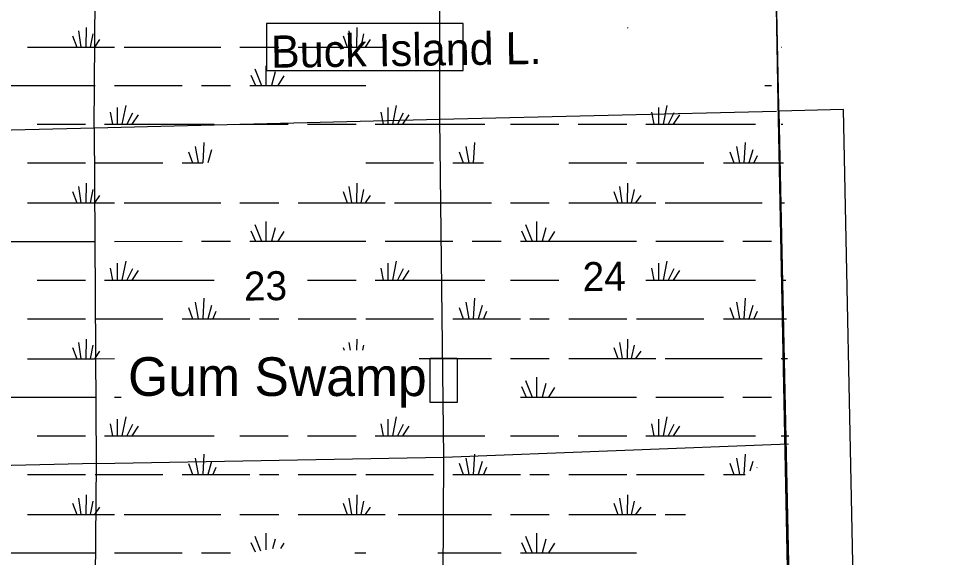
# Model space of a CAD drawing. Extents: x 2480962 to 2688785, y 277103 to 599240.
# Drawn here: x 2600353 to 2614683, y 507228 to 515601 of the extents above; entities that cross this region are included whole.
import ezdxf

# ---------------------------------------------------------------- set-up
doc = ezdxf.new("R2010")
doc.units = 0
for name, color, linetype in [('County Boundary', 7, 'Continuous'), ('Level 31', 7, 'Continuous'), ('Level 42', 7, 'Continuous'), ('National Forest', 7, 'Continuous'), ('Section Lines', 7, 'Continuous'), ('Section Numbers', 7, 'Continuous'), ('Swamps', 7, 'Continuous'), ('Swamps Text', 7, 'Continuous')]:
    doc.layers.add(name, color=color, linetype=linetype)

msp = doc.modelspace()

# ---------------------------------------------------------------- linework, layer by layer
at = {"layer": 'County Boundary'}
msp.add_lwpolyline([(2611811.987, 530481.053), (2612046.578, 519611.775), (2612144.158, 514296.831), (2612351.505, 503697.418), (2612449.083, 498358.094), (2612558.858, 492427.542)], dxfattribs=at)
at = {"layer": 'Level 31'}
for points in [[(2607258.156, 515520.444), (2604203.386, 515520.444), (2604203.386, 514794.537), (2607258.156, 514794.537)], [(2606742.663, 510322.767), (2607162.694, 510322.767), (2607162.694, 509635.142), (2606742.663, 509635.142)]]:
    msp.add_lwpolyline(points, close=True, dxfattribs=at)
at = {"layer": 'National Forest'}
for p, q in [((2613159.402, 514187.386), (2612159.694, 514162.986)), ((2614683.2, 441736.443), (2613159.402, 514187.386)), ((2612159.694, 514162.986), (2613648.757, 443363.597))]:
    msp.add_line(p, q, dxfattribs=at)
msp.add_lwpolyline([(2604779.768, 441439.448), (2613664.704, 442605.346), (2611816.459, 530482.51)], dxfattribs=at)
at = {"layer": 'Section Lines'}
for p, q in [((2606892.35, 514034.424), (2606894.523, 519448.885)), ((2601529.251, 513903.525), (2601560.74, 519271.35)), ((2606894.286, 514034.471), (2612121.878, 514162.063)), ((2596208.279, 513773.654), (2601531.032, 513903.568)), ((2601531.032, 513903.568), (2606892.35, 514034.424)), ((2601566.567, 508688.127), (2601531.032, 513903.568)), ((2606954.272, 508786.832), (2606894.286, 514034.471)), ((2606954.272, 508786.832), (2612309.307, 508992.293)), ((2601566.567, 508688.127), (2606954.272, 508786.832)), ((2606934.121, 503546.036), (2606954.272, 508786.832)), ((2601566.567, 508688.127), (2596210.861, 508570.336)), ((2601507.17, 503313.232), (2601566.754, 508705.067))]:
    msp.add_line(p, q, dxfattribs=at)
at = {"layer": 'Swamps'}
for points in [[(2601193.643, 515330.827), (2601256.645, 515156.393)], [(2601282.642, 515408.768), (2601319.895, 515156.395)], [(2601405.142, 515460.709), (2601397.895, 515156.397)], [(2601509.143, 515364.243), (2601464.645, 515156.4)], [(2605394.902, 515330.901), (2605458.154, 515156.465)], [(2605484.152, 515408.841), (2605521.154, 515156.467)], [(2605606.651, 515460.782), (2605599.155, 515156.47)], [(2605710.403, 515364.286), (2605665.905, 515156.472)], [(2609807.911, 515460.855), (2609807.598, 515448.176)], [(2601613.144, 515271.435), (2601531.395, 515156.402)], [(2605814.404, 515271.508), (2605732.655, 515156.474)], [(2600492.143, 515156.368), (2601256.645, 515156.393)], [(2601256.645, 515156.393), (2601319.895, 515156.395)], [(2601319.895, 515156.395), (2601397.895, 515156.397)], [(2601397.895, 515156.397), (2601464.645, 515156.4)], [(2601464.645, 515156.4), (2601531.395, 515156.402)], [(2601531.395, 515156.402), (2601843.146, 515156.38)], [(2601991.646, 515156.385), (2603494.65, 515156.433)], [(2603791.65, 515156.443), (2604392.902, 515156.431)], [(2604693.653, 515156.441), (2605458.154, 515156.465)], [(2605458.154, 515156.465), (2605521.154, 515156.467)], [(2605521.154, 515156.467), (2605599.155, 515156.47)], [(2605599.155, 515156.47), (2605665.905, 515156.472)], [(2605665.905, 515156.472), (2605732.655, 515156.474)], [(2605732.655, 515156.474), (2606040.872, 515156.454)], [(2612194.419, 515156.557), (2612198.169, 515156.557)], [(2604021.905, 514818.701), (2604125.658, 514558.893)], [(2604192.405, 514866.956), (2604192.408, 514558.895)], [(2604337.156, 514770.461), (2604281.658, 514558.898)], [(2603962.406, 514722.199), (2604032.908, 514558.89)], [(2604470.907, 514711.059), (2604381.908, 514558.901)], [(2600180.399, 514558.828), (2601542.652, 514558.841)], [(2601843.153, 514558.85), (2602893.405, 514558.884)], [(2603194.156, 514558.894), (2603643.157, 514558.877)], [(2603943.907, 514558.887), (2604032.908, 514558.89)], [(2604032.908, 514558.89), (2604125.658, 514558.893)], [(2604125.658, 514558.893), (2604192.408, 514558.895)], [(2604192.408, 514558.895), (2604281.658, 514558.898)], [(2604281.658, 514558.898), (2604381.908, 514558.901)], [(2604381.908, 514558.901), (2605743.911, 514558.913)], [(2611938.506, 514559.017), (2612045.926, 514559.021)], [(2601883.906, 514217.416), (2601883.909, 513957.604)], [(2602017.656, 514250.826), (2601958.159, 513957.606)], [(2606085.416, 514217.487), (2606085.419, 513957.675)], [(2606218.916, 514250.897), (2606159.669, 513957.678)], [(2610286.675, 514217.559), (2610286.678, 513957.746)], [(2610420.175, 514250.938), (2610360.928, 513957.748)], [(2601776.407, 514143.194), (2601813.409, 513957.601)], [(2602125.158, 514132.049), (2602036.16, 513957.608)], [(2602210.658, 514106.082), (2602114.16, 513957.611)], [(2605977.666, 514143.233), (2606014.918, 513957.673)], [(2606326.667, 514132.12), (2606237.419, 513957.68)], [(2606411.918, 514106.153), (2606315.419, 513957.683)], [(2610178.926, 514143.305), (2610216.178, 513957.743)], [(2610527.927, 514132.191), (2610438.928, 513957.751)], [(2610613.177, 514106.194), (2610516.679, 513957.753)], [(2600640.656, 513957.595), (2601394.158, 513957.619)], [(2601690.909, 513957.597), (2601813.409, 513957.601)], [(2601813.409, 513957.601), (2601883.909, 513957.604)], [(2601883.909, 513957.604), (2601958.159, 513957.606)], [(2601958.159, 513957.606), (2602036.16, 513957.608)], [(2602036.16, 513957.608), (2602114.16, 513957.611)], [(2602114.16, 513957.611), (2603390.913, 513957.651)], [(2603791.664, 513957.633), (2604541.415, 513957.657)], [(2604841.916, 513957.667), (2605595.418, 513957.66)], [(2605892.418, 513957.669), (2606014.918, 513957.673)], [(2606014.918, 513957.673), (2606085.419, 513957.675)], [(2606085.419, 513957.675), (2606159.669, 513957.678)], [(2606159.669, 513957.678), (2606237.419, 513957.68)], [(2606237.419, 513957.68), (2606315.419, 513957.683)], [(2606315.419, 513957.683), (2607592.172, 513957.691)], [(2607992.923, 513957.704), (2608742.675, 513957.728)], [(2609043.425, 513957.737), (2609796.677, 513957.73)], [(2610093.678, 513957.74), (2610216.178, 513957.743)], [(2610216.178, 513957.743), (2610286.678, 513957.746)], [(2610286.678, 513957.746), (2610360.928, 513957.748)], [(2610360.928, 513957.748), (2610438.928, 513957.751)], [(2610438.928, 513957.751), (2610516.679, 513957.753)], [(2610516.679, 513957.753), (2611793.431, 513957.763)], [(2612194.432, 513957.775), (2612220.432, 513957.776)], [(2603097.666, 513612.456), (2603142.169, 513356.395)], [(2603231.165, 513675.553), (2603212.669, 513356.397)], [(2607298.925, 513612.526), (2607343.428, 513356.434)], [(2607432.675, 513675.624), (2607413.928, 513356.436)], [(2611500.434, 513612.597), (2611544.937, 513356.505)], [(2611633.934, 513675.694), (2611615.437, 513356.507)], [(2602993.666, 513530.828), (2603056.918, 513356.392)], [(2603349.917, 513560.526), (2603290.669, 513356.4)], [(2607195.176, 513530.898), (2607258.178, 513356.463)], [(2611396.435, 513530.937), (2611459.437, 513356.502)], [(2611752.686, 513560.636), (2611693.188, 513356.509)], [(2611819.437, 513467.857), (2611771.188, 513356.512)], [(2600492.163, 513356.342), (2601394.165, 513356.371)], [(2601542.415, 513356.344), (2602592.917, 513356.378)], [(2602893.418, 513356.387), (2603056.918, 513356.392)], [(2603056.918, 513356.392), (2603142.169, 513356.395)], [(2603142.169, 513356.395), (2603212.669, 513356.397)], [(2605743.924, 513356.415), (2606794.177, 513356.449)], [(2607094.927, 513356.458), (2607258.178, 513356.463)], [(2607258.178, 513356.463), (2607343.428, 513356.434)], [(2607343.428, 513356.434), (2607413.928, 513356.436)], [(2607413.928, 513356.436), (2607491.928, 513356.439)], [(2607491.928, 513356.439), (2607569.928, 513356.441)], [(2608894.931, 513356.483), (2609796.683, 513356.48)], [(2609945.184, 513356.485), (2610995.436, 513356.518)], [(2611296.187, 513356.497), (2611459.437, 513356.502)], [(2611459.437, 513356.502), (2611544.937, 513356.505)], [(2611544.937, 513356.505), (2611615.437, 513356.507)], [(2611615.437, 513356.507), (2611693.188, 513356.509)], [(2611693.188, 513356.509), (2611771.188, 513356.512)], [(2611771.188, 513356.512), (2612231.439, 513356.526)], [(2601405.168, 513040.872), (2601397.671, 512736.561)], [(2605606.428, 513040.942), (2605599.181, 512736.63)], [(2609807.937, 513041.012), (2609800.44, 512736.669)], [(2601193.669, 512910.991), (2601256.671, 512736.556)], [(2601282.668, 512988.931), (2601319.921, 512736.558)], [(2601509.169, 512944.408), (2601464.672, 512736.563)], [(2605394.928, 512911.061), (2605458.18, 512736.625)], [(2605484.178, 512989.001), (2605521.181, 512736.627)], [(2605710.429, 512944.446), (2605665.931, 512736.632)], [(2609596.438, 512911.13), (2609659.44, 512736.664)], [(2609685.437, 512989.071), (2609722.44, 512736.666)], [(2609911.688, 512944.515), (2609867.19, 512736.671)], [(2601613.171, 512851.598), (2601531.422, 512736.565)], [(2605814.43, 512851.668), (2605732.681, 512736.634)], [(2610015.689, 512851.737), (2609934.19, 512736.673)], [(2600492.169, 512736.532), (2601256.671, 512736.556)], [(2601256.671, 512736.556), (2601319.921, 512736.558)], [(2601319.921, 512736.558), (2601397.671, 512736.561)], [(2601397.671, 512736.561), (2601464.672, 512736.563)], [(2601464.672, 512736.563), (2601531.422, 512736.565)], [(2601531.422, 512736.565), (2601843.172, 512736.575)], [(2601991.673, 512736.548), (2603494.676, 512736.596)], [(2603791.677, 512736.605), (2604392.928, 512736.592)], [(2604693.429, 512736.601), (2605458.18, 512736.625)], [(2605458.18, 512736.625), (2605521.181, 512736.627)], [(2605521.181, 512736.627), (2605599.181, 512736.63)], [(2605599.181, 512736.63), (2605665.931, 512736.632)], [(2605665.931, 512736.632), (2605732.681, 512736.634)], [(2605732.681, 512736.634), (2606044.432, 512736.613)], [(2606192.932, 512736.617), (2607696.185, 512736.665)], [(2607992.936, 512736.643), (2608594.187, 512736.662)], [(2608894.938, 512736.671), (2609659.44, 512736.664)], [(2609659.44, 512736.664), (2609722.44, 512736.666)], [(2609722.44, 512736.666), (2609800.44, 512736.669)], [(2609800.44, 512736.669), (2609867.19, 512736.671)], [(2609867.19, 512736.671), (2609934.19, 512736.673)], [(2609934.19, 512736.673), (2610245.941, 512736.683)], [(2610394.191, 512736.687), (2611897.445, 512736.702)], [(2612194.445, 512736.712), (2612242.696, 512736.713)], [(2604021.681, 512398.863), (2604125.684, 512139.054)], [(2604192.431, 512447.118), (2604192.434, 512139.056)], [(2604337.182, 512350.623), (2604281.684, 512139.059)], [(2608223.19, 512398.931), (2608326.943, 512139.123)], [(2608393.94, 512447.156), (2608393.943, 512139.125)], [(2608538.692, 512350.66), (2608482.944, 512139.128)], [(2603962.432, 512302.361), (2604032.934, 512139.051)], [(2604470.933, 512291.22), (2604381.685, 512139.062)], [(2608163.691, 512302.43), (2608234.193, 512139.12)], [(2608672.192, 512291.29), (2608583.194, 512139.131)], [(2600180.425, 512138.993), (2601542.428, 512139.004)], [(2601843.179, 512139.013), (2602893.431, 512139.046)], [(2603194.182, 512139.056), (2603643.183, 512139.039)], [(2603943.934, 512139.048), (2604032.934, 512139.051)], [(2604032.934, 512139.051), (2604125.684, 512139.054)], [(2604125.684, 512139.054), (2604192.434, 512139.056)], [(2604192.434, 512139.056), (2604281.684, 512139.059)], [(2604281.684, 512139.059), (2604381.685, 512139.062)], [(2604381.685, 512139.062), (2605743.938, 512139.073)], [(2606044.438, 512139.083), (2607094.941, 512139.115)], [(2607395.441, 512139.094), (2607844.442, 512139.108)], [(2608145.193, 512139.117), (2608234.193, 512139.12)], [(2608234.193, 512139.12), (2608326.943, 512139.123)], [(2608326.943, 512139.123), (2608393.943, 512139.125)], [(2608393.943, 512139.125), (2608482.944, 512139.128)], [(2608482.944, 512139.128), (2608583.194, 512139.131)], [(2608583.194, 512139.131), (2609945.197, 512139.141)], [(2610245.948, 512139.151), (2611296.2, 512139.152)], [(2611596.701, 512139.162), (2612045.952, 512139.176)], [(2601883.933, 511797.579), (2601883.936, 511537.766)], [(2602017.683, 511830.989), (2601958.186, 511537.769)], [(2606085.442, 511797.646), (2606085.195, 511537.835)], [(2606218.942, 511831.058), (2606159.445, 511537.837)], [(2610286.701, 511797.715), (2610286.704, 511537.902)], [(2610420.201, 511831.094), (2610360.954, 511537.904)], [(2601776.433, 511723.357), (2601813.435, 511537.764)], [(2602125.184, 511712.211), (2602036.186, 511537.771)], [(2602210.685, 511686.245), (2602114.186, 511537.774)], [(2605977.693, 511723.393), (2606014.695, 511537.833)], [(2606326.444, 511712.279), (2606237.445, 511537.84)], [(2606411.944, 511686.314), (2606315.445, 511537.842)], [(2610178.952, 511723.462), (2610216.204, 511537.9)], [(2610527.953, 511712.348), (2610438.954, 511537.907)], [(2610613.203, 511686.35), (2610516.705, 511537.909)], [(2600640.683, 511537.76), (2601394.185, 511537.783)], [(2601690.935, 511537.76), (2601813.435, 511537.764)], [(2601813.435, 511537.764), (2601883.936, 511537.766)], [(2601883.936, 511537.766), (2601958.186, 511537.769)], [(2601958.186, 511537.769), (2602036.186, 511537.771)], [(2602036.186, 511537.771), (2602114.186, 511537.774)], [(2602114.186, 511537.774), (2603390.939, 511537.813)], [(2604841.942, 511537.827), (2605595.444, 511537.82)], [(2605892.444, 511537.829), (2606014.695, 511537.833)], [(2606014.695, 511537.833), (2606085.195, 511537.835)], [(2606085.195, 511537.835), (2606159.445, 511537.837)], [(2606159.445, 511537.837), (2606237.445, 511537.84)], [(2606237.445, 511537.84), (2606315.445, 511537.842)], [(2606315.445, 511537.842), (2607592.198, 511537.851)], [(2607992.949, 511537.863), (2608742.701, 511537.886)], [(2610093.704, 511537.896), (2610216.204, 511537.9)], [(2610216.204, 511537.9), (2610286.704, 511537.902)], [(2610286.704, 511537.902), (2610360.954, 511537.904)], [(2610360.954, 511537.904), (2610438.954, 511537.907)], [(2610438.954, 511537.907), (2610516.705, 511537.909)], [(2610516.705, 511537.909), (2611793.457, 511537.918)], [(2612194.458, 511537.93), (2612264.958, 511537.932)], [(2603097.692, 511192.618), (2603142.195, 510936.557)], [(2603231.192, 511255.716), (2603212.695, 510936.559)], [(2607298.951, 511192.685), (2607343.454, 510936.594)], [(2607432.451, 511255.783), (2607413.954, 510936.596)], [(2611500.21, 511192.753), (2611544.713, 510936.66)], [(2611633.96, 511255.851), (2611615.463, 510936.662)], [(2602993.693, 511110.99), (2603056.695, 510936.554)], [(2603349.943, 511140.688), (2603290.695, 510936.562)], [(2603416.694, 511047.878), (2603368.445, 510936.564)], [(2607194.952, 511111.057), (2607258.204, 510936.622)], [(2607551.452, 511140.725), (2607491.954, 510936.598)], [(2607618.204, 511047.945), (2607569.955, 510936.601)], [(2611396.461, 511111.093), (2611459.463, 510936.657)], [(2611752.712, 511140.791), (2611693.214, 510936.664)], [(2611819.463, 511048.012), (2611771.214, 510936.667)], [(2600492.189, 510936.507), (2601393.941, 510936.535)], [(2601542.441, 510936.508), (2602592.944, 510936.54)], [(2602893.444, 510936.549), (2603056.695, 510936.554)], [(2603056.695, 510936.554), (2603142.195, 510936.557)], [(2603142.195, 510936.557), (2603212.695, 510936.559)], [(2603212.695, 510936.559), (2603290.695, 510936.562)], [(2603290.695, 510936.562), (2603368.445, 510936.564)], [(2603368.445, 510936.564), (2603943.947, 510936.551)], [(2604092.197, 510936.555), (2604392.948, 510936.565)], [(2604693.448, 510936.574), (2605595.45, 510936.571)], [(2605743.951, 510936.575), (2606794.203, 510936.608)], [(2607094.954, 510936.617), (2607258.204, 510936.622)], [(2607258.204, 510936.622), (2607343.454, 510936.594)], [(2607343.454, 510936.594), (2607413.954, 510936.596)], [(2607413.954, 510936.596), (2607491.954, 510936.598)], [(2607491.954, 510936.598), (2607569.955, 510936.601)], [(2607569.955, 510936.601), (2608145.206, 510936.618)], [(2608293.706, 510936.623), (2608594.207, 510936.632)], [(2608894.958, 510936.641), (2609796.71, 510936.637)], [(2609945.21, 510936.642), (2610995.462, 510936.674)], [(2611296.213, 510936.652), (2611459.463, 510936.657)], [(2611459.463, 510936.657), (2611544.713, 510936.66)], [(2611544.713, 510936.66), (2611615.463, 510936.662)], [(2611615.463, 510936.662), (2611693.214, 510936.664)], [(2611693.214, 510936.664), (2611771.214, 510936.667)], [(2611771.214, 510936.667), (2612275.965, 510936.682)], [(2601405.195, 510621.036), (2601397.698, 510316.724)], [(2605606.454, 510621.103), (2605602.341, 510448.407)], [(2609807.963, 510621.17), (2609800.466, 510316.825)], [(2601193.696, 510491.155), (2601256.698, 510316.72)], [(2601282.695, 510569.095), (2601319.948, 510316.722)], [(2601509.196, 510524.571), (2601464.698, 510316.726)], [(2605394.955, 510491.221), (2605410.42, 510448.401)], [(2605483.954, 510569.162), (2605501.778, 510448.404)], [(2605710.455, 510524.606), (2605694.139, 510448.41)], [(2609596.214, 510491.288), (2609659.466, 510316.852)], [(2609685.463, 510569.228), (2609722.466, 510316.823)], [(2609911.714, 510524.673), (2609867.216, 510316.827)], [(2600492.196, 510316.696), (2601256.698, 510316.72)], [(2601256.698, 510316.72), (2601319.948, 510316.722)], [(2601319.948, 510316.722), (2601397.698, 510316.724)], [(2601397.698, 510316.724), (2601464.698, 510316.726)], [(2601464.698, 510316.726), (2601531.448, 510316.728)], [(2601612.947, 510431.761), (2601531.448, 510316.728)], [(2601531.448, 510316.728), (2601843.199, 510316.738)], [(2606575.682, 510316.789), (2607695.962, 510316.823)], [(2607992.962, 510316.801), (2608594.214, 510316.82)], [(2608894.964, 510316.829), (2609659.466, 510316.852)], [(2609659.466, 510316.852), (2609722.466, 510316.823)], [(2609722.466, 510316.823), (2609800.466, 510316.825)], [(2609800.466, 510316.825), (2609867.216, 510316.827)], [(2609867.216, 510316.827), (2609933.966, 510316.83)], [(2610015.715, 510431.894), (2609933.966, 510316.83)], [(2609933.966, 510316.83), (2610245.717, 510316.839)], [(2610394.217, 510316.844), (2611897.471, 510316.859)], [(2612194.221, 510316.868), (2612290.722, 510316.871)], [(2608393.716, 510027.314), (2608393.72, 509719.283)], [(2608163.717, 509882.588), (2608234.219, 509719.278)], [(2608223.216, 509979.089), (2608326.969, 509719.281)], [(2608538.468, 509930.818), (2608482.97, 509719.286)], [(2608672.219, 509871.447), (2608583.22, 509719.289)], [(2600180.452, 509719.158), (2601542.455, 509719.168)], [(2601843.205, 509719.177), (2601944.691, 509719.18)], [(2608145.219, 509719.275), (2608234.219, 509719.278)], [(2608234.219, 509719.278), (2608326.969, 509719.281)], [(2608326.969, 509719.281), (2608393.72, 509719.283)], [(2608393.72, 509719.283), (2608482.97, 509719.286)], [(2608482.97, 509719.286), (2608583.22, 509719.289)], [(2608583.22, 509719.289), (2609945.223, 509719.299)], [(2610245.724, 509719.308), (2611296.226, 509719.308)], [(2611596.727, 509719.317), (2612045.977, 509719.331)], [(2601883.959, 509377.742), (2601883.962, 509117.93)], [(2602017.459, 509411.152), (2601958.212, 509117.933)], [(2606085.218, 509377.807), (2606085.221, 509117.995)], [(2606218.968, 509411.217), (2606159.471, 509117.997)], [(2610286.727, 509377.871), (2610286.73, 509118.06)], [(2610420.227, 509411.251), (2610360.98, 509118.062)], [(2601776.21, 509303.52), (2601813.462, 509117.928)], [(2602125.211, 509292.374), (2602036.212, 509117.935)], [(2602210.461, 509266.408), (2602113.963, 509117.937)], [(2605977.719, 509303.554), (2606014.721, 509117.992)], [(2606326.47, 509292.44), (2606237.471, 509117.999)], [(2606411.97, 509266.473), (2606315.472, 509118.002)], [(2610178.978, 509303.618), (2610216.23, 509118.057)], [(2610527.979, 509292.504), (2610438.73, 509118.064)], [(2610613.229, 509266.506), (2610516.731, 509118.066)], [(2600640.709, 509117.924), (2601393.961, 509117.947)], [(2601690.962, 509117.925), (2601813.462, 509117.928)], [(2601813.462, 509117.928), (2601883.962, 509117.93)], [(2601883.962, 509117.93), (2601958.212, 509117.933)], [(2601958.212, 509117.933), (2602036.212, 509117.935)], [(2602036.212, 509117.935), (2602113.963, 509117.937)], [(2602113.963, 509117.937), (2603390.715, 509117.976)], [(2603791.716, 509117.956), (2604541.468, 509117.979)], [(2604841.968, 509117.988), (2605595.47, 509117.98)], [(2605892.221, 509117.989), (2606014.721, 509117.992)], [(2606014.721, 509117.992), (2606085.221, 509117.995)], [(2606085.221, 509117.995), (2606159.471, 509117.997)], [(2606159.471, 509117.997), (2606237.471, 509117.999)], [(2606237.471, 509117.999), (2606315.472, 509118.002)], [(2606315.472, 509118.002), (2607592.224, 509118.009)], [(2607992.975, 509118.021), (2608742.727, 509118.044)], [(2609043.227, 509118.053), (2609796.729, 509118.045)], [(2610093.73, 509118.054), (2610216.23, 509118.057)], [(2610216.23, 509118.057), (2610286.73, 509118.06)], [(2610286.73, 509118.06), (2610360.98, 509118.062)], [(2610360.98, 509118.062), (2610438.73, 509118.064)], [(2610438.73, 509118.064), (2610516.731, 509118.066)], [(2610516.731, 509118.066), (2611793.483, 509118.073)], [(2612194.234, 509118.085), (2612312.985, 509118.089)], [(2603097.718, 508772.78), (2603142.221, 508516.72)], [(2603231.218, 508835.878), (2603212.721, 508516.722)], [(2607298.977, 508772.845), (2607343.48, 508516.752)], [(2607432.477, 508835.942), (2607413.98, 508516.754)], [(2611500.236, 508772.908), (2611544.739, 508516.815)], [(2611633.986, 508836.006), (2611615.239, 508516.817)], [(2602993.719, 508691.152), (2603056.721, 508516.717)], [(2603349.97, 508720.851), (2603290.722, 508516.724)], [(2603416.721, 508628.04), (2603368.472, 508516.727)], [(2607194.978, 508691.217), (2607258.23, 508516.781)], [(2607551.229, 508720.883), (2607491.981, 508516.757)], [(2607618.23, 508628.104), (2607569.981, 508516.759)], [(2611396.487, 508691.249), (2611459.489, 508516.813)], [(2611752.738, 508720.947), (2611708.239, 508568.789)], [(2611819.489, 508628.168), (2611815.739, 508620.762)], [(2600492.216, 508516.671), (2601393.968, 508516.698)], [(2601542.468, 508516.672), (2602592.72, 508516.703)], [(2602893.471, 508516.712), (2603056.721, 508516.717)], [(2603056.721, 508516.717), (2603142.221, 508516.72)], [(2603142.221, 508516.72), (2603212.721, 508516.722)], [(2603212.721, 508516.722), (2603290.722, 508516.724)], [(2603290.722, 508516.724), (2603368.472, 508516.727)], [(2603368.472, 508516.727), (2603943.723, 508516.712)], [(2604092.223, 508516.717), (2604392.974, 508516.726)], [(2604693.475, 508516.735), (2605595.477, 508516.731)], [(2605743.727, 508516.735), (2606794.229, 508516.767)], [(2607094.73, 508516.776), (2607258.23, 508516.781)], [(2607258.23, 508516.781), (2607343.48, 508516.752)], [(2607343.48, 508516.752), (2607413.98, 508516.754)], [(2607413.98, 508516.754), (2607491.981, 508516.757)], [(2607491.981, 508516.757), (2607569.981, 508516.759)], [(2607569.981, 508516.759), (2608145.232, 508516.776)], [(2608293.482, 508516.781), (2608594.233, 508516.79)], [(2608894.734, 508516.799), (2609796.736, 508516.795)], [(2609945.236, 508516.799), (2610995.488, 508516.831)], [(2611296.239, 508516.808), (2611459.489, 508516.813)], [(2611459.489, 508516.813), (2611544.739, 508516.815)], [(2611544.739, 508516.815), (2611615.239, 508516.817)], [(2611615.239, 508516.817), (2611633.99, 508516.818)], [(2601405.221, 508201.2), (2601397.724, 507896.887)], [(2605606.48, 508201.263), (2605598.983, 507896.951)], [(2609807.989, 508201.326), (2609800.492, 507896.982)], [(2601193.722, 508071.319), (2601256.724, 507896.883)], [(2601282.721, 508149.258), (2601319.724, 507896.885)], [(2601509.222, 508104.734), (2601464.475, 507896.889)], [(2605394.981, 508071.382), (2605457.983, 507896.947)], [(2605483.98, 508149.322), (2605521.233, 507896.949)], [(2605710.481, 508104.766), (2605665.983, 507896.953)], [(2609596.24, 508071.445), (2609659.492, 507897.009)], [(2609685.489, 508149.385), (2609722.492, 507896.98)], [(2609911.74, 508104.83), (2609867.242, 507896.984)], [(2600492.222, 507896.86), (2601256.724, 507896.883)], [(2601256.724, 507896.883), (2601319.724, 507896.885)], [(2601319.724, 507896.885), (2601397.724, 507896.887)], [(2601397.724, 507896.887), (2601464.475, 507896.889)], [(2601464.475, 507896.889), (2601531.475, 507896.891)], [(2601612.974, 508011.925), (2601531.475, 507896.891)], [(2601531.475, 507896.891), (2601843.225, 507896.901)], [(2601991.476, 507896.874), (2603494.729, 507896.919)], [(2603791.729, 507896.928), (2604392.981, 507896.915)], [(2604693.481, 507896.924), (2605457.983, 507896.947)], [(2605457.983, 507896.947), (2605521.233, 507896.949)], [(2605521.233, 507896.949), (2605598.983, 507896.951)], [(2605598.983, 507896.951), (2605665.983, 507896.953)], [(2605665.983, 507896.953), (2605732.734, 507896.955)], [(2605814.483, 508011.988), (2605732.734, 507896.955)], [(2605732.734, 507896.955), (2606044.484, 507896.933)], [(2606249.087, 507896.939), (2607695.988, 507896.982)], [(2607992.988, 507896.959), (2608594.24, 507896.977)], [(2608894.74, 507896.986), (2609659.492, 507897.009)], [(2609659.492, 507897.009), (2609722.492, 507896.98)], [(2609722.492, 507896.98), (2609800.492, 507896.982)], [(2609800.492, 507896.982), (2609867.242, 507896.984)], [(2609867.242, 507896.984), (2609933.993, 507896.986)], [(2610015.741, 508012.052), (2609933.993, 507896.986)], [(2609933.993, 507896.986), (2610245.743, 507896.996)], [(2610394.244, 507897), (2610705.994, 507897.009)], [(2604192.483, 507607.441), (2604192.486, 507347.629)], [(2608393.742, 507607.472), (2608393.746, 507299.441)], [(2603962.485, 507462.684), (2604025.486, 507317.936)], [(2604021.734, 507559.186), (2604110.736, 507332.783)], [(2604337.235, 507510.945), (2604296.486, 507362.475)], [(2604470.736, 507451.543), (2604422.487, 507369.917)], [(2608163.743, 507462.747), (2608234.245, 507299.436)], [(2608222.993, 507559.249), (2608326.996, 507299.439)], [(2608538.494, 507510.976), (2608482.996, 507299.443)], [(2608672.245, 507451.605), (2608582.996, 507299.446)], [(2600180.478, 507299.322), (2601542.481, 507299.331)], [(2601843.232, 507299.34), (2602893.484, 507299.372)], [(2603193.985, 507299.381), (2603643.236, 507299.363)], [(2605573.24, 507299.388), (2605743.74, 507299.393)], [(2606863.004, 507299.395), (2607844.495, 507299.425)], [(2608145.245, 507299.433), (2608234.245, 507299.436)], [(2608234.245, 507299.436), (2608326.996, 507299.439)], [(2608326.996, 507299.439), (2608393.746, 507299.441)], [(2608393.746, 507299.441), (2608482.996, 507299.443)], [(2608482.996, 507299.443), (2608582.996, 507299.446)], [(2608582.996, 507299.446), (2609945.249, 507299.456)]]:
    msp.add_lwpolyline(points, dxfattribs=at)

# ---------------------------------------------------------------- texts
at = {"layer": 'Level 42'}
msp.add_text('Buck Island L.', height=500, rotation=0.8230139, dxfattribs=at).set_placement((2604276.121, 514833.891))
at = {"layer": 'Section Numbers'}
for s, rotation, p in [('24', 0.82295, (2609114.415, 511364.208)), ('23', 0.8229472, (2603856.296, 511217.863))]:
    msp.add_text(s, height=450, rotation=rotation, dxfattribs=at).set_placement(p)
at = {"layer": 'Swamps Text'}
msp.add_text('Gum Swamp', height=600, rotation=359.9510528, dxfattribs=at).set_placement((2602053.936, 509739.688))

doc.saveas('drawing.dxf')
